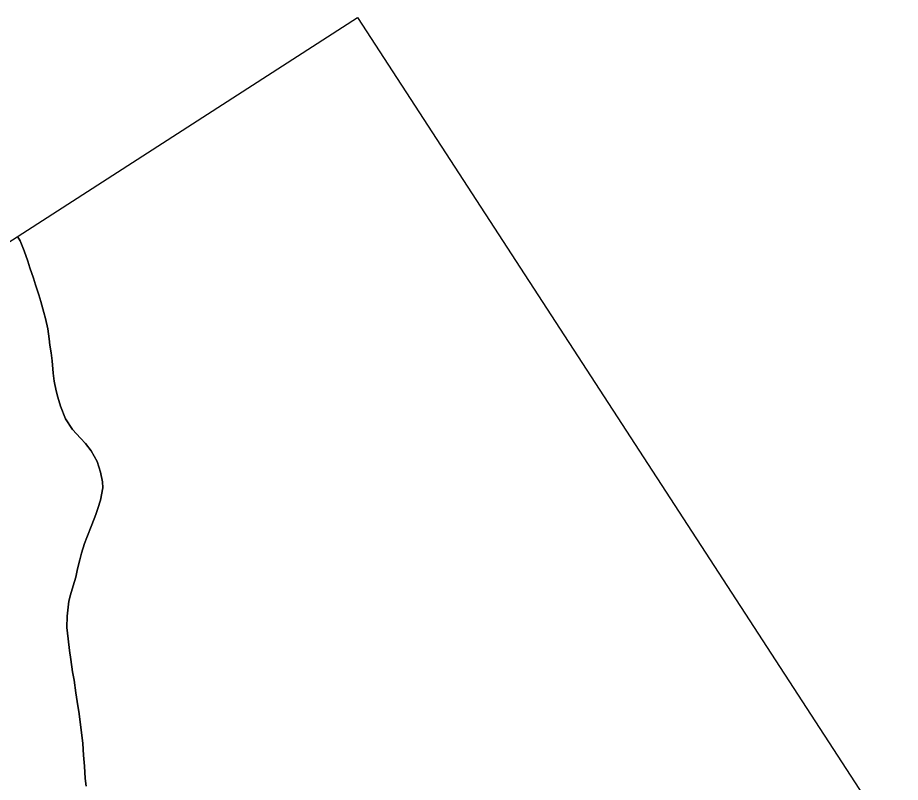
# Model space of a CAD drawing. Extents: x 3953924 to 3974542, y 193747 to 216192.
# Drawn here: x 3964492.3 to 3964951.9, y 213389.9 to 213787.9 of the extents above; entities that cross this region are included whole.
import ezdxf

# ---------------------------------------------------------------- set-up
doc = ezdxf.new("R2010")
doc.units = 0
for name, color, linetype in [('V-GRID-FRAM', 7, 'Continuous'), ('V-TOPO-SHOR', 7, 'Continuous'), ('V-WETL-SWMP', 7, 'Continuous')]:
    doc.layers.add(name, color=color, linetype=linetype)

msp = doc.modelspace()

# ---------------------------------------------------------------- linework, layer by layer
at = {"layer": 'V-GRID-FRAM'}
msp.add_lwpolyline([(3964669.26, 213787.91), (3972946.02, 201072.93), (3966056.99, 196668.54), (3957950.81, 209463.95), (3964669.26, 213787.91)], dxfattribs=at)
at = {"layer": 'V-TOPO-SHOR'}
for points in [[(3964533.82, 213556.99), (3964530.62, 213562.55), (3964527.68, 213566.36), (3964525.13, 213569.08), (3964520.97, 213573.58), (3964517.23, 213579.15), (3964514.58, 213585.79), (3964513.26, 213590.4), (3964512.34, 213593.65), (3964511.3, 213598.79), (3964510.79, 213602.85), (3964510.3, 213609.35), (3964509.79, 213613.41), (3964509.14, 213617.47), (3964508.76, 213620.71), (3964507.99, 213625.99), (3964506.82, 213631.41), (3964506.03, 213634.52), (3964504.45, 213640.21), (3964503.4, 213643.74), (3964501.68, 213648.89), (3964500.62, 213652.41), (3964498.77, 213657.7), (3964497.58, 213661.22), (3964495.73, 213666.51), (3964493.61, 213671.8), (3964492.34, 213674.05)], [(3964527.93, 213387.91), (3964527.56, 213391.97), (3964527.2, 213398.33), (3964526.7, 213404.01), (3964526.21, 213410.1), (3964525.7, 213414.56), (3964524.81, 213421.19), (3964524.3, 213425.66), (3964523.27, 213432.02), (3964522.63, 213436.48), (3964521.73, 213443.12), (3964520.95, 213447.45), (3964520.06, 213453.94), (3964519.42, 213458.55), (3964518.65, 213464.63), (3964518.02, 213470.59), (3964518.07, 213476.4), (3964519.07, 213484.23), (3964519.91, 213487.61), (3964521.3, 213492.19), (3964522.68, 213496.64), (3964523.53, 213501.1), (3964524.64, 213505.82), (3964525.62, 213509.19), (3964527.14, 213514.18), (3964528.38, 213517.42), (3964531, 213523.89), (3964533.07, 213529.41), (3964534.04, 213532.38), (3964535.43, 213536.83), (3964536.69, 213543.18), (3964536.58, 213546.42), (3964535.54, 213551.29), (3964533.82, 213556.99)]]:
    msp.add_lwpolyline(points, dxfattribs=at)
at = {"layer": 'V-WETL-SWMP'}
for p, q in [((3964492.34, 213674.05), (3964493.61, 213671.8)), ((3964493.61, 213671.8), (3964495.73, 213666.51)), ((3964495.73, 213666.51), (3964497.58, 213661.22)), ((3964497.58, 213661.22), (3964498.77, 213657.7)), ((3964498.77, 213657.7), (3964500.62, 213652.41)), ((3964500.62, 213652.41), (3964501.68, 213648.89)), ((3964501.68, 213648.89), (3964503.4, 213643.74)), ((3964503.4, 213643.74), (3964504.45, 213640.21)), ((3964504.45, 213640.21), (3964506.03, 213634.52)), ((3964506.03, 213634.52), (3964506.82, 213631.41)), ((3964506.82, 213631.41), (3964507.99, 213625.99)), ((3964507.99, 213625.99), (3964508.76, 213620.71)), ((3964508.76, 213620.71), (3964509.14, 213617.47)), ((3964509.14, 213617.47), (3964509.79, 213613.41)), ((3964509.79, 213613.41), (3964510.3, 213609.35)), ((3964510.3, 213609.35), (3964510.79, 213602.85)), ((3964510.79, 213602.85), (3964511.3, 213598.8)), ((3964511.3, 213598.8), (3964512.34, 213593.65)), ((3964512.34, 213593.65), (3964513.26, 213590.4)), ((3964513.26, 213590.4), (3964514.58, 213585.79)), ((3964514.58, 213585.79), (3964517.23, 213579.15)), ((3964517.23, 213579.15), (3964520.97, 213573.58)), ((3964520.97, 213573.58), (3964525.13, 213569.08)), ((3964525.13, 213569.08), (3964527.68, 213566.36)), ((3964527.68, 213566.36), (3964530.62, 213562.55)), ((3964530.62, 213562.55), (3964533.82, 213556.99)), ((3964533.82, 213556.99), (3964535.54, 213551.29)), ((3964535.54, 213551.29), (3964536.58, 213546.42)), ((3964536.58, 213546.42), (3964536.69, 213543.17)), ((3964536.69, 213543.17), (3964535.43, 213536.83)), ((3964535.43, 213536.83), (3964534.04, 213532.38)), ((3964534.04, 213532.38), (3964533.07, 213529.41)), ((3964533.07, 213529.41), (3964531, 213523.89)), ((3964531, 213523.89), (3964528.38, 213517.42)), ((3964528.38, 213517.42), (3964527.14, 213514.18)), ((3964527.14, 213514.18), (3964525.62, 213509.19)), ((3964525.62, 213509.19), (3964524.65, 213505.82)), ((3964524.65, 213505.82), (3964523.53, 213501.1)), ((3964523.53, 213501.1), (3964522.68, 213496.64)), ((3964522.68, 213496.64), (3964521.3, 213492.19)), ((3964521.3, 213492.19), (3964519.91, 213487.61)), ((3964519.91, 213487.61), (3964519.07, 213484.23)), ((3964519.07, 213484.23), (3964518.07, 213476.4)), ((3964518.07, 213476.4), (3964518.02, 213470.59)), ((3964518.02, 213470.59), (3964518.65, 213464.63)), ((3964518.65, 213464.63), (3964519.42, 213458.55)), ((3964519.42, 213458.55), (3964520.06, 213453.94)), ((3964520.06, 213453.94), (3964520.95, 213447.45)), ((3964520.95, 213447.45), (3964521.73, 213443.12)), ((3964521.73, 213443.12), (3964522.63, 213436.49)), ((3964522.63, 213436.49), (3964523.27, 213432.02)), ((3964523.27, 213432.02), (3964524.3, 213425.66)), ((3964524.3, 213425.66), (3964524.81, 213421.19)), ((3964524.81, 213421.19), (3964525.7, 213414.56)), ((3964525.7, 213414.56), (3964526.21, 213410.1)), ((3964526.21, 213410.1), (3964526.7, 213404.01)), ((3964526.7, 213404.01), (3964527.2, 213398.33)), ((3964527.2, 213398.33), (3964527.56, 213391.97)), ((3964527.56, 213391.97), (3964527.93, 213387.91))]:
    msp.add_line(p, q, dxfattribs=at)

doc.saveas('drawing.dxf')
